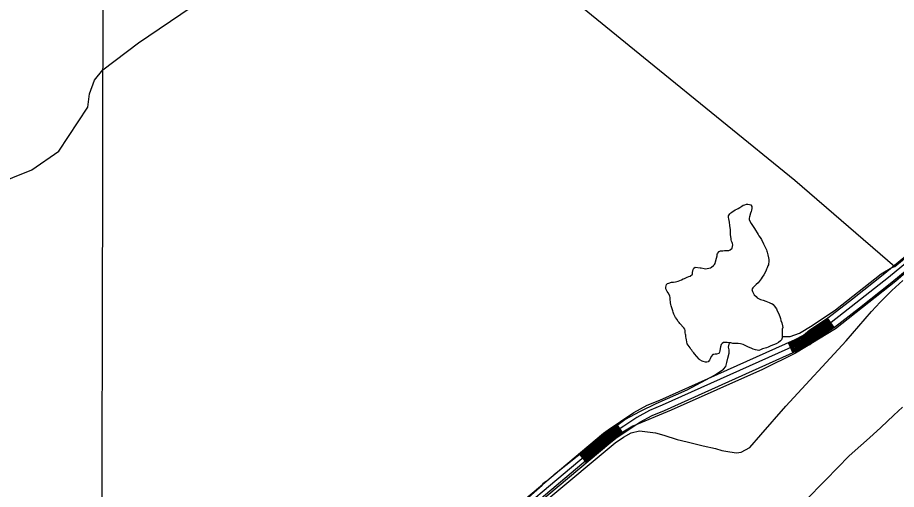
# Model space of a CAD drawing. Extents: x 3177185 to 3215018, y 812988 to 838321.
# Drawn here: x 3202105 to 3204426, y 833574 to 834821 of the extents above; entities that cross this region are included whole.
import ezdxf

# ---------------------------------------------------------------- set-up
doc = ezdxf.new("R2010")
doc.units = 0
for name, color, linetype in [('V-GRID-MAJR', 7, 'Continuous'), ('V-LEVE-TOET', 7, 'Continuous'), ('V-ROAD-CNTR', 7, 'Continuous'), ('V-TOPO-SHOR', 7, 'Continuous')]:
    doc.layers.add(name, color=color, linetype=linetype)

msp = doc.modelspace()

# ---------------------------------------------------------------- linework, layer by layer
at = {"layer": 'V-GRID-MAJR'}
msp.add_spline([(3202295.5330000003, 818350.514), (3202308.752, 824409.709), (3202321.978, 830471.99), (3202335.205, 836534.31), (3202335.2120000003, 836537.354)], degree=3, dxfattribs=at)
at = {"layer": 'V-LEVE-TOET'}
for points in [[(3203747.468, 833728.478), (3203789.8680000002, 833723.2270000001), (3203811.577, 833717.5970000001), (3203846.647, 833705.9890000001), (3203873.029, 833699.368), (3203916.109, 833689.112), (3203947.832, 833681.835), (3203965.197, 833676.865), (3203985.901, 833672.902), (3204003.929, 833670.6020000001), (3204016.276, 833672.2980000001), (3204038.948, 833684.36), (3204067.583, 833718.132), (3204134.18, 833794.039), (3204293.031, 833966.933), (3204360.291, 834043.8420000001), (3204383.27, 834068.924), (3204413.58, 834099.6950000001), (3204443.231, 834126.1240000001)], [(3204441.927, 833791.6780000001), (3204419.274, 833770.268), (3204384.964, 833737.819), (3204354.647, 833710.386), (3204332.326, 833690.314), (3204301.342, 833662.8790000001), (3204239.39, 833599.665), (3204184.436, 833542.811)], [(3202040.843, 832300.357), (3202361.699, 832573.7220000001), (3202714.531, 832879.5310000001), (3202891.804, 833021.757), (3203248.981, 833324.904), (3203503.191, 833546.395), (3203683.116, 833696.97), (3203705.781, 833711.703), (3203725.782, 833723.762), (3203747.468, 833728.478)]]:
    msp.add_lwpolyline(points, dxfattribs=at)
at = {"layer": 'V-ROAD-CNTR'}
for p, q in [((3204243.498476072, 834026.528919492), (3204260.3834423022, 834001.732969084)), ((3204139.956683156, 833962.1730482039), (3204152.243658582, 833934.804102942)), ((3203687.046588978, 833746.609479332), (3203703.501556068, 833721.5255295)), ((3203587.893787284, 833667.7956369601), (3203607.203748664, 833644.8366828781))]:
    msp.add_line(p, q, dxfattribs=at)
for points in [[(3201864.3142344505, 832213.2465460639), (3202706.01255105, 832924.690123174), (3203292.937377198, 833419.717133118), (3203652.888657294, 833722.4605276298), (3203671.227620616, 833736.2325000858), (3203697.656567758, 833753.57046541), (3203732.4744981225, 833776.8904187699), (3203767.728427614, 833796.399379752), (3203801.473360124, 833810.21035213), (3204158.1876466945, 833970.357031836), (3204180.82960141, 833982.0480084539), (3204197.6005678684, 833995.2749819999), (3204244.7854734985, 834027.405917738), (3204309.8633433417, 834077.5968173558), (3204395.303172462, 834145.361681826), (3205152.2706585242, 834770.6324312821), (3205214.04253498, 834818.9753345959), (3205279.194404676, 834875.2492220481), (3205334.6002938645, 834928.377115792), (3205389.845183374, 834980.8630108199), (3205564.25683455, 835166.121640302), (3205758.648445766, 835378.6222152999), (3205986.26599053, 835636.7016991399)], [(3205997.51596803, 835626.7797189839), (3205769.808423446, 835368.598235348), (3205575.25181256, 835155.9176607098), (3205400.480162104, 834970.2760319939), (3205344.95727315, 834917.5261374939), (3205289.2943844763, 834864.152244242), (3205223.5725159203, 834807.386357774), (3205161.670639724, 834758.941454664), (3204404.741153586, 834133.7017051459), (3204319.10432486, 834065.7808409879), (3204253.59445588, 834015.256942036), (3204206.477550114, 833983.172006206), (3204188.9895850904, 833969.3800337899), (3204164.7046336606, 833956.841058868), (3203807.387348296, 833796.423379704), (3203774.223414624, 833782.849406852), (3203740.293482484, 833764.0734444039), (3203705.944551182, 833741.0674904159), (3203679.853603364, 833723.951524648), (3203662.226638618, 833710.7145511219), (3203302.600357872, 833408.244156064), (3202715.6895316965, 832913.229146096), (3201873.8752153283, 832201.6875691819)], [(3202803.5313560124, 832967.695037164), (3203312.263338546, 833396.7711790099), (3203671.564619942, 833698.968574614), (3203688.4795861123, 833711.6705492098), (3203714.232534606, 833728.5645154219), (3203748.112466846, 833751.256470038), (3203780.718401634, 833769.2994339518), (3203813.301336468, 833782.6364072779), (3204171.221620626, 833943.3250858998), (3204197.14956877, 833956.7120591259), (3204215.35453236, 833971.069030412), (3204262.403438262, 834003.1079663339), (3204328.345306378, 834053.96486462), (3204414.17913471, 834122.041728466), (3205171.0706209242, 834747.250478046), (3205233.10249686, 834795.7973809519), (3205299.394364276, 834853.0552664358), (3205355.314252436, 834906.6751591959), (3205411.115140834, 834959.6890531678), (3205586.24679057, 835145.713681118), (3205780.968401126, 835358.5742553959), (3206008.76594553, 835616.8577388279)], [(3204141.182680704, 833959.4340536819), (3204159.490644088, 833967.6540372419), (3204182.4615981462, 833979.51501352), (3204199.376564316, 833992.853986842), (3204245.1844727, 834024.047924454)], [(3204142.411678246, 833956.6970591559), (3204160.7936414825, 833964.9510426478), (3204184.093594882, 833976.9810185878), (3204201.151560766, 833990.4339916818), (3204246.872469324, 834021.5679294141)], [(3204143.63967579, 833953.9610646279), (3204162.0976388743, 833962.2470480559), (3204185.725591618, 833974.4470236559), (3204202.9265572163, 833988.0129965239), (3204248.5614659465, 834019.0879343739)], [(3204144.8686733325, 833951.224070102), (3204163.4006362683, 833959.5440534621), (3204187.357588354, 833971.9140287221), (3204204.7025536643, 833985.593001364), (3204250.24946257, 834016.6089393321)], [(3204146.097670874, 833948.4870755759), (3204164.7046336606, 833956.841058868), (3204188.9895850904, 833969.3800337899), (3204206.477550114, 833983.172006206), (3204251.9384591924, 834014.1289442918)], [(3204147.326668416, 833945.75008105), (3204166.008631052, 833954.1380642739), (3204190.6215818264, 833966.8460388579), (3204208.252546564, 833980.7510110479), (3204253.627455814, 834011.6489492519)], [(3204148.555665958, 833943.013086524), (3204167.311628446, 833951.43506968), (3204192.253578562, 833964.3130439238), (3204210.028543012, 833978.331015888), (3204255.3154524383, 834009.16995421)], [(3204149.7836635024, 833940.2770919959), (3204168.6156258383, 833948.731075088), (3204193.885575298, 833961.779048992), (3204211.8035394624, 833975.91002073), (3204257.00444906, 834006.6899591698)], [(3204151.012661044, 833937.54009747), (3204169.918623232, 833946.0280804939), (3204195.517572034, 833959.24505406), (3204213.578535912, 833973.4900255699), (3204258.692445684, 834004.20996413)], [(3203589.8227834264, 833665.4976415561), (3203654.75565356, 833720.111532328), (3203672.952617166, 833733.7755049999), (3203688.689585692, 833744.0994843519)], [(3203591.753779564, 833663.201646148), (3203656.6236498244, 833717.762537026), (3203674.677613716, 833731.319509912), (3203690.3345824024, 833741.591489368)], [(3203593.684775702, 833660.9056507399), (3203658.491646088, 833715.4125417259), (3203676.402610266, 833728.863514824), (3203691.9805791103, 833739.0834943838)], [(3203595.6157718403, 833658.6096553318), (3203660.358642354, 833713.0635464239), (3203678.128606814, 833726.4075197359), (3203693.62557582, 833736.5744994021)], [(3203597.5467679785, 833656.3136599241), (3203662.226638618, 833710.7145511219), (3203679.853603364, 833723.951524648), (3203695.271572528, 833734.0665044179)], [(3203599.477764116, 833654.017664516), (3203664.094634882, 833708.36555582), (3203681.578599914, 833721.4955295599), (3203696.917569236, 833731.558509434)], [(3203601.408760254, 833651.7216691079), (3203665.9616311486, 833706.0165605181), (3203683.3045964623, 833719.039534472), (3203698.562565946, 833729.049514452)], [(3203603.339756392, 833649.4256736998), (3203667.829627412, 833703.666565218), (3203685.029593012, 833716.583539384), (3203700.208562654, 833726.5415194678)], [(3203605.27075253, 833647.1296782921), (3203669.697623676, 833701.317569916), (3203686.754589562, 833714.1275442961), (3203701.8535593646, 833724.0335244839)]]:
    msp.add_lwpolyline(points, dxfattribs=at)
at = {"layer": 'V-TOPO-SHOR'}
for points in [[(3203284.5796738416, 835103.3991576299), (3203772.602282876, 834704.9219814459), (3204157.647644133, 834391.5129664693), (3204421.806671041, 834163.172112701), (3204650.14752481, 834351.2175216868), (3205053.1019726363, 834687.0128948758), (3205303.8291846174, 834892.9673904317), (3205496.351865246, 835086.6093889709), (3205832.1472384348, 835460.4615711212), (3206013.476739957, 835657.461523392), (3206223.9085071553, 835881.3251055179), (3206273.158495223, 835955.2000876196), (3206306.738032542, 836020.1205264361), (3206317.9312116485, 836069.3705145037), (3206324.6471191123, 836154.4386757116), (3206322.4084832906, 836212.6432070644), (3206317.9312116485, 836259.6545593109), (3206308.976668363, 836290.9954608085), (3206300.0221250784, 836335.7681772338), (3206246.294865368, 836528.290857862)], [(3206373.89710718, 836040.2682488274), (3206338.07893404, 836029.0750697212), (3206304.499396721, 835961.9159950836), (3206264.203951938, 835896.9955562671), (3206040.340369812, 835646.2683442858), (3205919.454035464, 835514.1888308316), (3205637.385921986, 835203.0184516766), (3205471.726871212, 835028.4048576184), (3205350.8405368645, 834896.3253441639), (3205245.624653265, 834806.7799113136), (3204943.408817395, 834562.768606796), (3204511.352103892, 834200.1096037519), (3204424.045306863, 834123.9959858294), (3204265.1021635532, 833998.6323798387), (3204159.886279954, 833933.7119410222), (3204072.579482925, 833891.1778604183), (3203830.806814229, 833783.7233409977), (3203730.068202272, 833741.1892603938), (3203674.102306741, 833707.609723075), (3203499.4887126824, 833559.8597588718), (3202948.784300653, 833091.9848722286), (3202684.6252737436, 832874.8371975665), (3202360.023079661, 832597.2463557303), (3202066.761787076, 832346.519143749)], [(3201941.398181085, 834337.785706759), (3202142.8754049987, 834418.3765963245), (3202214.511751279, 834467.6265843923), (3202290.625369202, 834584.0356470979), (3202295.1026408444, 834619.8538202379), (3202308.534455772, 834655.671993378), (3202330.9208139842, 834682.5356232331), (3202424.9435184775, 834754.1719695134), (3202563.7389393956, 834848.1946740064), (3202689.102545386, 834960.1264650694), (3202742.8298050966, 834982.512823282), (3202890.5797692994, 835036.2400829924), (3203051.7615484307, 835049.6718979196), (3203163.693339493, 835072.0582561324), (3203230.852414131, 835085.4900710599), (3203284.5796738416, 835103.3991576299), (3202895.0570409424, 835416.8081726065), (3202881.088, 835424.603)], [(3203873.3200000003, 833958.995), (3203872.308, 833963.667), (3203871.628, 833969.34), (3203870.619, 833973.341), (3203869.9450000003, 833977.011), (3203869.6010000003, 833981.351), (3203869.261, 833984.354), (3203868.5870000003, 833987.6900000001), (3203868.5810000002, 833990.694), (3203868.241, 833994.03), (3203867.231, 833997.033), (3203864.219, 834001.366), (3203854.517, 834012.0260000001), (3203852.174, 834015.358), (3203849.162, 834019.024), (3203846.819, 834022.6900000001), (3203842.801, 834028.691), (3203841.123, 834032.025), (3203838.4450000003, 834037.0260000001), (3203836.095, 834042.361), (3203835.42, 834046.367), (3203833.74, 834051.368), (3203831.055, 834059.04), (3203830.046, 834062.71), (3203829.704, 834067.0480000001), (3203829.028, 834070.384), (3203828.688, 834073.72), (3203828.34, 834080.397), (3203827.328, 834085.736), (3203822.972, 834093.4010000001), (3203820.293, 834097.4010000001), (3203818.62, 834100.403), (3203816.941, 834104.403), (3203816.932, 834108.409), (3203817.594, 834112.083), (3203818.921, 834115.4230000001), (3203821.254, 834117.764), (3203824.9220000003, 834119.442), (3203832.2600000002, 834121.459), (3203837.265, 834121.8030000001), (3203842.27, 834122.481), (3203849.9420000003, 834124.5), (3203858.279, 834128.189), (3203863.2830000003, 834130.202), (3203866.617, 834131.5430000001), (3203873.6210000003, 834134.562), (3203877.957, 834136.241), (3203881.293, 834137.2490000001), (3203887.287, 834142.936), (3203887.947, 834146.942), (3203889.599, 834154.956), (3203890.927, 834158.964), (3203894.926, 834161.309), (3203907.614, 834160), (3203910.616, 834159.6730000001), (3203917.964, 834157.686), (3203922.64, 834156.6950000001), (3203926.31, 834157.702), (3203930.9790000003, 834158.38), (3203934.983, 834159.39), (3203937.983, 834161.0650000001), (3203942.983, 834165.415), (3203945.311, 834168.424), (3203947.644, 834171.098), (3203948.6350000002, 834175.4400000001), (3203950.951, 834185.123), (3203952.606, 834191.47), (3203952.6, 834194.806), (3203953.929, 834197.8150000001), (3203958.257, 834203.164), (3203961.259, 834204.505), (3203967.6, 834204.518), (3203971.937, 834205.196), (3203983.285, 834205.218), (3203987.287, 834206.895), (3203991.95, 834211.9130000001), (3203993.6010000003, 834220.594), (3203992.927, 834223.5970000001), (3203991.92, 834226.5970000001), (3203990.91, 834230.267), (3203989.9020000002, 834233.603), (3203989.2260000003, 834237.273), (3203988.207, 834246.616), (3203988.194, 834251.6240000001), (3203988.188, 834255.296), (3203987.844, 834260.301), (3203986.1520000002, 834271.311), (3203985.133, 834279.988), (3203984.1210000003, 834284.66), (3203983.4450000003, 834289.331), (3203982.769, 834292.6680000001), (3203982.427, 834296.671), (3203985.751, 834302.686), (3203988.417, 834305.027), (3203991.418, 834306.7050000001), (3204000.419, 834312.73), (3204004.752, 834315.077), (3204007.753, 834316.75), (3204012.086, 834318.763), (3204017.753, 834322.446), (3204021.755, 834324.791)], [(3204021.755, 834324.791), (3204025.757, 834326.468), (3204029.758, 834328.145), (3204033.762, 834328.153), (3204038.438, 834327.162), (3204041.444, 834326.167), (3204044.123, 834321.4990000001), (3204044.467, 834316.828), (3204043.478, 834311.819), (3204042.816, 834308.814), (3204040.824, 834303.8030000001), (3204037.838, 834294.785), (3204037.178, 834291.111), (3204037.52, 834287.107), (3204038.866, 834282.772), (3204042.216, 834276.435), (3204046.233, 834271.104), (3204049.915, 834266.105), (3204051.588, 834263.439), (3204060.968, 834247.436), (3204062.977, 834244.437), (3204066.325, 834239.436), (3204069.338, 834234.7710000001), (3204075.369, 834223.435), (3204079.728, 834214.432), (3204081.4050000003, 834210.764), (3204083.082, 834206.762), (3204083.756, 834203.76), (3204084.764, 834200.758), (3204086.781, 834194.085), (3204088.466, 834185.746), (3204089.142, 834181.408), (3204089.148, 834178.404), (3204087.836, 834167.719), (3204086.506, 834164.713), (3204084.5160000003, 834159.367), (3204083.187, 834156.363), (3204081.196, 834150.684), (3204075.877, 834140.659), (3204071.884, 834134.644), (3204068.89, 834130.296), (3204063.2290000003, 834123.2760000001), (3204060.5640000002, 834120.267), (3204055.236, 834115.583), (3204051.9050000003, 834111.903), (3204049.239, 834109.228), (3204046.9080000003, 834106.887), (3204044.582, 834102.544), (3204045.927, 834097.204), (3204048.608, 834091.871), (3204050.619, 834087.87), (3204055.301, 834083.54), (3204058.3140000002, 834080.208), (3204061.654, 834078.547), (3204067.333, 834075.889), (3204074.347, 834073.9), (3204081.028, 834071.2440000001), (3204089.714, 834067.924), (3204093.722, 834066.263), (3204097.396, 834064.936), (3204100.406, 834062.274), (3204103.417, 834058.942), (3204109.106, 834051.2760000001), (3204111.453, 834046.275), (3204114.472, 834039.604), (3204117.827, 834031.267), (3204119.508, 834025.262), (3204121.187, 834020.595), (3204123.203, 834014.59), (3204125.556, 834006.585), (3204125.898, 834002.247), (3204124.575, 833997.235), (3204124.253, 833990.225), (3204124.595, 833986.555), (3204123.936, 833982.883), (3204124.2800000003, 833977.878), (3204123.952, 833974.537), (3204122.295, 833969.528), (3204120.298, 833966.853), (3204114.968, 833962.17), (3204108.633, 833958.819), (3204101.629, 833956.134), (3204093.957, 833953.447), (3204087.289, 833950.0970000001), (3204082.619, 833948.417), (3204079.2830000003, 833947.41), (3204076.2830000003, 833946.402), (3204072.613, 833945.059), (3204066.944, 833943.0430000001), (3204062.94, 833941.366), (3204053.593, 833942.683), (3204047.58, 833944.674), (3204042.569, 833947.334), (3204035.552, 833950.322), (3204021.188, 833956.634), (3204014.509, 833958.289), (3204008.164, 833959.278), (3203998.483, 833959.925), (3203994.146, 833959.915), (3203988.467, 833961.572), (3203985.128, 833961.5650000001)], [(3204124.2800000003, 833977.878), (3204145.335147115, 833977.9249984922), (3204169.9601411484, 833986.8795417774), (3204203.5396784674, 834007.0272641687), (3204265.102163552, 834048.4420268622), (3204385.9884979, 834143.5840492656), (3204413.9714456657, 834160.373817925), (3204421.806671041, 834163.172112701)], [(3203383.079649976, 833491.0217073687), (3203490.5341693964, 833585.0444118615), (3203492.772805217, 833589.5216835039), (3203499.4887126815, 833595.118273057), (3203507.3239380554, 833599.5955446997), (3203522.9943888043, 833614.1466775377), (3203642.761405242, 833709.2886999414), (3203708.801161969, 833758.538688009), (3203750.215924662, 833780.9250462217), (3203791.6306873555, 833801.0727686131), (3203873.340894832, 833836.8909417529), (3203947.215876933, 833877.1863865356), (3203969.602235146, 833891.7375193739), (3203975.198824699, 833898.4534268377), (3203978.556778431, 833909.6466059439), (3203980.795414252, 833920.8397850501), (3203984.153367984, 833934.2715999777), (3203984.153367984, 833943.2261432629), (3203983.034050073, 833949.9420507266), (3203985.128, 833961.5650000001)], [(3203985.128, 833961.5650000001), (3203979.12, 833962.221), (3203976.117, 833961.881), (3203969.441, 833961.867), (3203966.109, 833959.524), (3203963.444, 833956.8470000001), (3203961.454, 833951.17), (3203960.4620000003, 833946.16), (3203959.807, 833940.483), (3203959.145, 833936.811), (3203956.819, 833933.135), (3203950.812, 833931.7880000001), (3203947.808, 833931.7810000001), (3203944.14, 833930.772), (3203940.804, 833930.098), (3203936.474, 833925.082), (3203934.483, 833919.403), (3203932.822, 833915.395), (3203929.161, 833910.714), (3203925.824, 833910.04), (3203921.819, 833910.365), (3203916.142, 833911.688), (3203912.801, 833912.684), (3203907.12, 833916.01), (3203904.779, 833918.34), (3203899.092, 833925.005), (3203892.401, 833931.998), (3203890.728, 833934.667), (3203887.379, 833938.665), (3203885.37, 833941.9990000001), (3203883.029, 833944.6630000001), (3203881.352, 833948.331), (3203873.3200000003, 833958.995)]]:
    msp.add_lwpolyline(points, dxfattribs=at)

doc.saveas('drawing.dxf')
